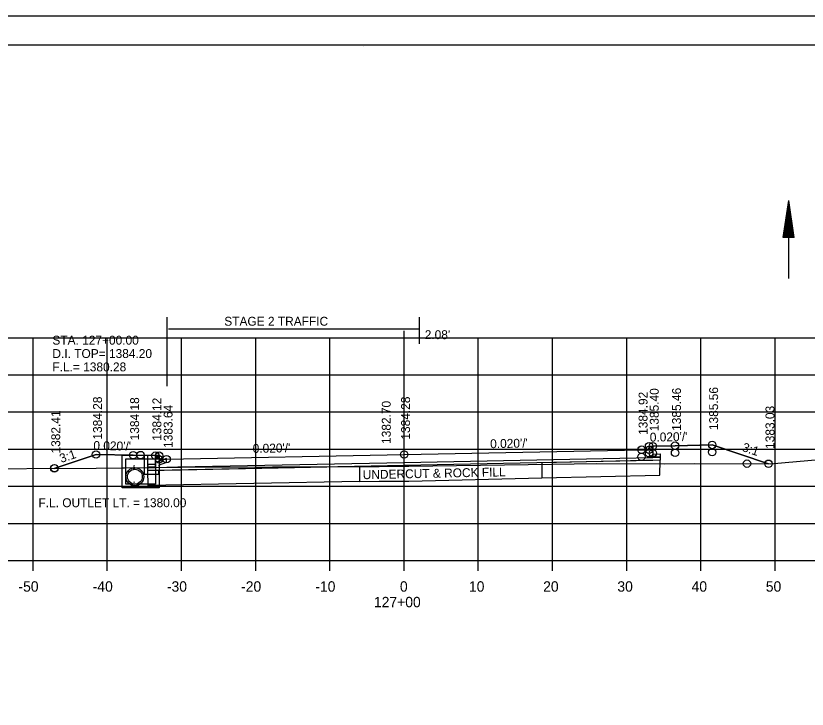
# Model space of a CAD drawing. Extents: x 1374311 to 1383814, y 384102 to 406278.
# Drawn here: x 1381576.3 to 1381683, y 386791.3 to 386884.7 of the extents above; entities that cross this region are included whole.
import ezdxf

# ---------------------------------------------------------------- set-up
doc = ezdxf.new("R2010")
doc.units = 0
for name, color, linetype in [('R_Axis', 7, 'Continuous'), ('R_Axis Annot', 7, 'Continuous'), ('R_Border', 7, 'Continuous'), ('R_Draft', 7, 'Continuous'), ('R_Exist Surface', 7, 'Continuous'), ('R_Fin Surface', 7, 'Continuous'), ('R_Grid', 7, 'Continuous'), ('R_No Plot', 7, 'Continuous'), ('R_Water', 7, 'Continuous'), ('R_Water Annot', 7, 'Continuous'), ('R_Xsect Elev', 7, 'Continuous'), ('R_Xsect Slope', 7, 'Continuous')]:
    doc.layers.add(name, color=color, linetype=linetype)

msp = doc.modelspace()

# ---------------------------------------------------------------- linework, layer by layer
at = {"layer": 'R_Axis'}
for p, q in [((1381488.66, 386811.3), (1381768.66, 386811.3)), ((1381578.66, 386809.9), (1381578.66, 386811.3)), ((1381588.66, 386809.9), (1381588.66, 386811.3)), ((1381598.66, 386809.9), (1381598.66, 386811.3)), ((1381608.66, 386809.9), (1381608.66, 386811.3)), ((1381618.66, 386809.9), (1381618.66, 386811.3)), ((1381628.66, 386809.9), (1381628.66, 386811.3)), ((1381638.66, 386809.9), (1381638.66, 386811.3)), ((1381648.66, 386809.9), (1381648.66, 386811.3)), ((1381658.66, 386809.9), (1381658.66, 386811.3)), ((1381668.66, 386809.9), (1381668.66, 386811.3)), ((1381678.66, 386809.9), (1381678.66, 386811.3))]:
    msp.add_line(p, q, dxfattribs=at)
at = {"layer": 'R_Border'}
for p, q in [((1381470.66, 386880.76), (1381786.84, 386880.76)), ((1381623.18, 386880.5), (1381623.18, 386880.5)), ((1381623.18, 386880.5), (1381623.18, 386880.5))]:
    msp.add_line(p, q, dxfattribs=at)
at = {"layer": 'R_Draft'}
for p, q in [((1381679.74, 386854.78), (1381680.49, 386859.78)), ((1381681.24, 386854.78), (1381680.49, 386859.78)), ((1381679.86, 386854.78), (1381680.49, 386858.94)), ((1381681.11, 386854.78), (1381680.49, 386858.94)), ((1381679.99, 386854.78), (1381680.49, 386858.08)), ((1381680.99, 386854.78), (1381680.49, 386858.08)), ((1381680.12, 386854.78), (1381680.49, 386857.25)), ((1381680.24, 386854.78), (1381680.49, 386856.4)), ((1381680.86, 386854.78), (1381680.49, 386857.25)), ((1381680.73, 386854.78), (1381680.49, 386856.4)), ((1381680.37, 386854.78), (1381680.49, 386855.57)), ((1381680.61, 386854.78), (1381680.49, 386855.57)), ((1381681.24, 386854.78), (1381679.74, 386854.78))]:
    msp.add_line(p, q, dxfattribs=at)
at = {"layer": 'R_Exist Surface'}
for p, q in [((1381592.34, 386823.79), (1381592.16, 386823.75)), ((1381592.22, 386824.11), (1381592.35, 386824.04)), ((1381592.34, 386821.38), (1381592.16, 386821.34)), ((1381592.22, 386821.69), (1381592.35, 386821.63))]:
    msp.add_line(p, q, dxfattribs=at)
for points in [[(1381568.41, 386823.64), (1381587.17, 386823.74), (1381594.79, 386823.84), (1381598.73, 386823.85), (1381610.92, 386823.9), (1381625.3, 386823.98), (1381626.76, 386823.99), (1381629.28, 386824), (1381648.61, 386824.28), (1381654.53, 386824.35), (1381663.7, 386824.32), (1381667.79, 386824.36), (1381677.98, 386824.33), (1381695.23, 386825.86), (1381697.13, 386826.1), (1381698.3, 386826.21), (1381716.42, 386828.04), (1381720.45, 386828.23), (1381744.13, 386829.77), (1381746.08, 386829.88), (1381750.08, 386830.28), (1381759.37, 386830.82), (1381765.87, 386831.03), (1381768.66, 386831.09)], [(1381622.65, 386821.96), (1381625.31, 386821.98), (1381626.77, 386821.99), (1381629.3, 386822), (1381647.2, 386822.41)]]:
    msp.add_lwpolyline(points, dxfattribs=at)
msp.add_circle((1381592.38, 386822.58), 1.21, dxfattribs=at)
at = {"layer": 'R_Fin Surface'}
for points in [[(1381581.52, 386823.71), (1381587.15, 386825.58), (1381592.15, 386825.48), (1381595.15, 386825.42), (1381595.65, 386825.42), (1381595.66, 386824.92), (1381596.66, 386824.94), (1381628.66, 386825.58), (1381660.66, 386826.22), (1381661.66, 386826.2), (1381661.67, 386826.7), (1381662.17, 386826.7), (1381665.17, 386826.76), (1381670.17, 386826.86), (1381677.76, 386824.33)], [(1381662.17, 386826.34), (1381662.18, 386825.25), (1381663.18, 386825.29), (1381663.17, 386824.79), (1381662.17, 386824.77), (1381628.66, 386824.1), (1381595.15, 386823.43), (1381594.15, 386823.41), (1381594.16, 386823.91), (1381595.16, 386823.91), (1381595.15, 386825.06)]]:
    msp.add_lwpolyline(points, dxfattribs=at)
for points in [[(1381647.2, 386824.45), (1381647.2, 386822.41), (1381663.13, 386822.78), (1381663.17, 386824.79), (1381647.2, 386824.45)], [(1381594.15, 386823.41), (1381622.65, 386823.99), (1381622.65, 386821.93), (1381594.19, 386821.41), (1381594.15, 386823.41)]]:
    msp.add_lwpolyline(points, close=True, dxfattribs=at)
at = {"layer": 'R_Grid'}
for p, q in [((1381488.66, 386841.3), (1381768.66, 386841.3)), ((1381578.66, 386811.3), (1381578.66, 386841.3)), ((1381588.66, 386811.3), (1381588.66, 386841.3)), ((1381598.66, 386811.3), (1381598.66, 386841.3)), ((1381608.66, 386811.3), (1381608.66, 386841.3)), ((1381618.66, 386811.3), (1381618.66, 386841.3)), ((1381628.66, 386811.3), (1381628.66, 386841.3)), ((1381638.66, 386811.3), (1381638.66, 386841.3)), ((1381648.66, 386811.3), (1381648.66, 386841.3)), ((1381658.66, 386811.3), (1381658.66, 386841.3)), ((1381668.66, 386811.3), (1381668.66, 386841.3)), ((1381678.66, 386811.3), (1381678.66, 386841.3)), ((1381488.66, 386836.3), (1381768.66, 386836.3)), ((1381488.66, 386831.3), (1381768.66, 386831.3)), ((1381488.66, 386826.3), (1381768.66, 386826.3)), ((1381488.66, 386821.3), (1381768.66, 386821.3)), ((1381488.66, 386816.3), (1381768.66, 386816.3)), ((1381488.66, 386811.3), (1381768.66, 386811.3))]:
    msp.add_line(p, q, dxfattribs=at)
at = {"layer": 'R_No Plot'}
msp.add_line((1381458.26, 386884.66), (1381791.59, 386884.66), dxfattribs=at)
for points in [[(1381458.25, 386884.66), (1381791.59, 386884.66), (1381791.59, 386671.32), (1381458.25, 386671.32)], [(1381704.58, 386880.76), (1381704.58, 386870.88), (1381740.31, 386870.88), (1381740.31, 386867.96), (1381763.51, 386867.96), (1381763.51, 386844.75), (1381786.84, 386844.75), (1381786.84, 386675.3), (1381470.66, 386675.3), (1381470.66, 386880.76)], [(1381598.19, 386823.85), (1381598.73, 386823.85), (1381610.92, 386823.9), (1381625.3, 386823.98), (1381626.76, 386823.99), (1381629.28, 386824), (1381648.61, 386824.28), (1381654.53, 386824.35), (1381663.7, 386824.32), (1381667.79, 386824.36), (1381677.76, 386824.33), (1381670.17, 386826.86), (1381665.17, 386826.76), (1381662.17, 386826.7), (1381662.18, 386825.61), (1381663.18, 386825.65), (1381663.17, 386825.15), (1381662.17, 386825.13), (1381628.66, 386824.46)], [(1381581.52, 386823.71), (1381587.17, 386823.74), (1381594.15, 386823.83), (1381594.16, 386824.27), (1381595.16, 386824.27), (1381595.15, 386825.42), (1381592.15, 386825.48), (1381587.15, 386825.58)], [(1381594.15, 386823.83), (1381594.79, 386823.84), (1381598.19, 386823.85), (1381595.15, 386823.79), (1381594.15, 386823.77)]]:
    msp.add_lwpolyline(points, close=True, dxfattribs=at)
for centre in [(1381660.66, 386826.22), (1381660.66, 386826.22), (1381661.66, 386826.2), (1381661.67, 386826.7), (1381661.67, 386826.7), (1381662.17, 386826.7), (1381662.17, 386826.7), (1381665.17, 386826.76), (1381665.17, 386826.76), (1381670.17, 386826.86), (1381670.17, 386826.86), (1381670.17, 386825.9), (1381587.15, 386825.58), (1381587.15, 386825.58), (1381587.15, 386825.58), (1381592.15, 386825.48), (1381592.15, 386825.48), (1381592.15, 386825.48), (1381593.15, 386825.5), (1381595.15, 386825.42), (1381595.15, 386825.42), (1381595.15, 386825.42), (1381595.65, 386825.42), (1381595.65, 386825.42), (1381595.65, 386825.42), (1381595.66, 386824.92), (1381596.66, 386824.94), (1381596.66, 386824.94), (1381596.66, 386824.94), (1381628.66, 386825.58), (1381628.66, 386825.58), (1381628.66, 386825.58), (1381660.66, 386825.26), (1381661.67, 386825.74), (1381662.17, 386825.74), (1381665.17, 386825.8), (1381674.86, 386824.34), (1381677.76, 386824.33), (1381677.76, 386824.33), (1381581.52, 386823.71), (1381581.52, 386823.71), (1381581.52, 386823.71), (1381581.52, 386823.71), (1381581.55, 386823.72), (1381581.55, 386823.72)]:
    msp.add_circle(centre, 0.5, dxfattribs=at)
at = {"layer": 'R_Water'}
for p, q in [((1381680.49, 386849.27), (1381680.49, 386859.78)), ((1381596.74, 386834.77), (1381596.74, 386844.07)), ((1381630.74, 386840.49), (1381630.74, 386844.07)), ((1381596.92, 386842.5), (1381630.74, 386842.5)), ((1381628.66, 386841.3), (1381628.66, 386842.21)), ((1381628.66, 386841.3), (1381630.74, 386841.3)), ((1381590.65, 386825.5), (1381595.4, 386825.5)), ((1381590.65, 386824), (1381590.65, 386825.5)), ((1381595.48, 386825.34), (1381595.15, 386825)), ((1381595.48, 386825.34), (1381595.4, 386825.5)), ((1381591.15, 386824), (1381591.15, 386825)), ((1381591.15, 386825), (1381595.15, 386825)), ((1381596.65, 386825.02), (1381595.15, 386824.5)), ((1381595.15, 386824), (1381595.15, 386824.5)), ((1381596.65, 386824.49), (1381595.65, 386824.14)), ((1381592.34, 386823.58), (1381592.16, 386823.55)), ((1381592.22, 386823.9), (1381592.35, 386823.83)), ((1381595.65, 386824), (1381595.65, 386824.14)), ((1381592.34, 386821.58), (1381592.16, 386821.55)), ((1381592.22, 386821.9), (1381592.35, 386821.83))]:
    msp.add_line(p, q, dxfattribs=at)
for points in [[(1381593.15, 386825.5), (1381595.65, 386825.5), (1381595.65, 386821.08), (1381593.15, 386821.08), (1381590.65, 386821.08), (1381590.65, 386825.5)], [(1381593.15, 386825), (1381595.15, 386825), (1381595.15, 386821.58), (1381593.15, 386821.58), (1381591.15, 386821.58), (1381591.15, 386825)]]:
    msp.add_lwpolyline(points, close=True, dxfattribs=at)
for points in [[(1381593.63, 386825.45), (1381593.63, 386822.92), (1381595.63, 386822.92), (1381595.63, 386823.42), (1381594.13, 386823.42), (1381594.13, 386825.44)], [(1381596.65, 386824.49), (1381596.65, 386825.02)]]:
    msp.add_lwpolyline(points, dxfattribs=at)
msp.add_circle((1381592.38, 386822.58), 1, dxfattribs=at)

# ---------------------------------------------------------------- texts
at = {"layer": 'R_Axis Annot'}
for s, p in [('-50', (1381576.7, 386807.1)), ('-40', (1381586.7, 386807.1)), ('-30', (1381596.7, 386807.1)), ('-20', (1381606.7, 386807.1)), ('-10', (1381616.7, 386807.1)), ('0', (1381628.1, 386807.1)), ('10', (1381637.4, 386807.1)), ('20', (1381647.4, 386807.1)), ('30', (1381657.4, 386807.1)), ('40', (1381667.4, 386807.1)), ('50', (1381677.4, 386807.1)), ('127+00', (1381624.6, 386805))]:
    msp.add_text(s, height=1.4, dxfattribs=at).set_placement(p)
at = {"layer": 'R_Fin Surface'}
msp.add_text('UNDERCUT & ROCK FILL', height=1.2, rotation=1.1458, dxfattribs=at).set_placement((1381623.1, 386822.25))
at = {"layer": 'R_Water'}
for s, p in [('STAGE 2 TRAFFIC', (1381604.43, 386842.92)), ("2.08'", (1381631.44, 386841.11)), ('F.L. OUTLET LT. = 1380.00', (1381579.39, 386818.48))]:
    msp.add_text(s, height=1.2, dxfattribs=at).set_placement(p)
at = {"layer": 'R_Water Annot'}
for s, p in [('STA. 127+00.00', (1381581.27, 386840.37)), ('D.I. TOP= 1384.20', (1381581.27, 386838.57)), ('F.L.= 1380.28', (1381581.27, 386836.77))]:
    msp.add_text(s, height=1.2, dxfattribs=at).set_placement(p)
at = {"layer": 'R_Xsect Elev'}
for s, p in [('1384.92', (1381661.46, 386828.22)), ('1385.40', (1381662.97, 386828.7)), ('1385.46', (1381665.97, 386828.76)), ('1385.56', (1381670.97, 386828.86)), ('1384.28', (1381587.95, 386827.58)), ('1384.18', (1381592.95, 386827.48)), ('1384.12', (1381595.95, 386827.42)), ('1384.28', (1381629.46, 386827.58)), ('1383.64', (1381597.46, 386826.46)), ('1382.70', (1381626.86, 386827)), ('1383.03', (1381678.56, 386826.33)), ('1382.41', (1381582.32, 386825.71))]:
    msp.add_text(s, height=1.2, rotation=90, dxfattribs=at).set_placement(p)
at = {"layer": 'R_Xsect Slope'}
for s, rotation, p in [("0.020'/'", 1.1458, (1381661.78, 386827.3)), ("0.020'/'", 1.1457, (1381640.27, 386826.42)), ("0.020'/'", 358.8542, (1381586.78, 386826.19)), ("0.020'/'", 1.1457, (1381608.27, 386825.78)), ('3:1', 341.5651, (1381674.12, 386826.07)), ('3:1', 18.4349, (1381582.46, 386824.43))]:
    msp.add_text(s, height=1.2, rotation=rotation, dxfattribs=at).set_placement(p)

doc.saveas('drawing.dxf')
